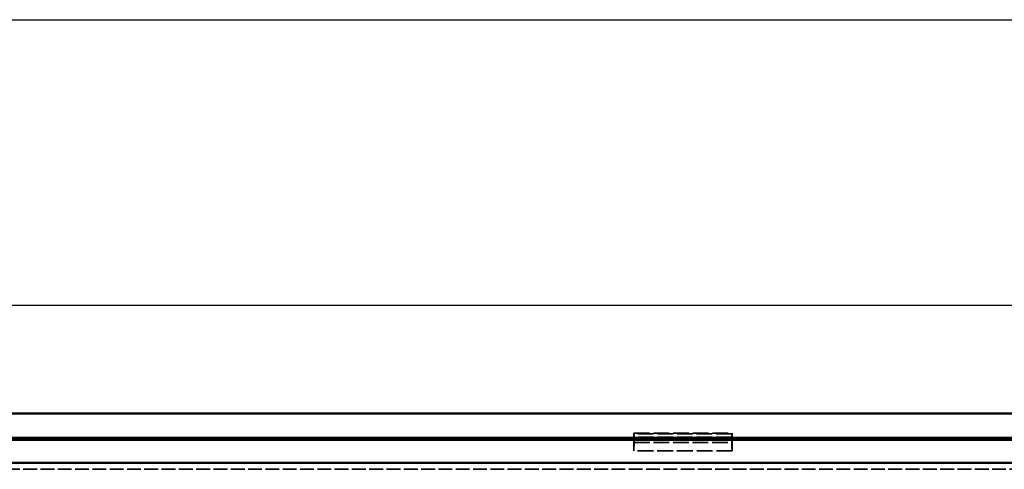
# Model space of a CAD drawing. Header units: millimetres. Extents: x 3367 to 6255, y 2001 to 4216.
# Tile 556 of 656: x 4605 to 4906, y 4079 to 4216. Entities that reach past the tile are written whole.
import ezdxf

# ---------------------------------------------------------------- set-up
doc = ezdxf.new("R2010")
doc.units = ezdxf.units.MM
doc.linetypes.add('DASHED', pattern=[0.2067, 0.1654, -0.0413])
for name, color, linetype, lineweight in [('AM_5', 3, 'Continuous', 25), ('Sichtbare Kanten(DIN)', 7, 'Continuous', 50), ('Sichtbare tangentiale Kanten(DIN)', 7, 'Continuous', 50), ('Verdeckte Kanten(DIN)', 7, 'DASHED', 35), ('Verdeckte tangentiale Kanten(DIN)', 7, 'DASHED', 35)]:
    doc.layers.add(name, color=color, linetype=linetype, lineweight=lineweight)
doc.styles.get("Standard").update_dxf_attribs({"font": 'ISOCP.SHX'})
doc.dimstyles.new('Standard$0', dxfattribs={"dimtxt": 0.18, "dimasz": 0.18, "dimexe": 0.18, "dimexo": 0.0625, "dimgap": 0.09, "dimtad": 0, "dimtih": 1, "dimtoh": 1, "dimdec": 4, "dimzin": 0, "dimdsep": 46, "dimtxsty": 'STANDARD', "dimcen": 0.09, "dimadec": 0, "dimazin": 0, "dimtfac": 1, "dimtdec": 4, "dimtofl": 0, "dimtmove": 0, "dimatfit": 3, "dimfxl": 1, "dimtolj": 1, "dimtzin": 0, "dimarcsym": 0})

# ---------------------------------------------------------------- blocks, each defined once
blk = doc.blocks.new('*D15')
at = {"layer": 'AM_5', "color": 0, "lineweight": -2, "transparency": 16777216}
for p, q in [((3592.6, 3931.8), (3592.6, 4129.03)), ((3594.4, 4128.85), (4303.51, 4128.85)), ((5030.8, 4128.85), (4321.69, 4128.85)), ((5032.6, 3931.8), (5032.6, 4129.03))]:
    blk.add_line(p, q, dxfattribs=at)
at = {"layer": 'AM_5', "color": 0, "transparency": 16777216}
for points in [[(3594.4, 4129.15), (3594.4, 4128.55), (3592.6, 4128.85)], [(5030.8, 4129.15), (5030.8, 4128.55), (5032.6, 4128.85)]]:
    blk.add_solid(points, dxfattribs=at)
at = {"layer": 'Defpoints', "color": 0, "transparency": 16777216}
for p in [(3592.6, 4128.85), (3592.6, 3931.74), (5032.6, 3931.74)]:
    blk.add_point(p, dxfattribs=at)
at = {"layer": 'AM_5', "color": 0, "transparency": 16777216, "insert": (4312.6, 4128.85), "char_height": 10, "attachment_point": 5}
blk.add_mtext('\\A1;144', dxfattribs=at)

msp = doc.modelspace()

# ---------------------------------------------------------------- linework, layer by layer
at = {"lineweight": 25, "ltscale": 0.3}
msp.add_lwpolyline([(3366.79792, 4215.97649), (6254.73103, 4215.97649), (6254.73103, 2001.21373), (3366.79792, 2001.21373)], close=True, dxfattribs=at)
at = {"layer": 'Sichtbare Kanten(DIN)'}
for p, q in [((4958.86086, 4095.87798), (3666.33356, 4095.87798)), ((3666.33356, 4088.45533), (4958.86086, 4088.45533)), ((4958.86086, 4087.87798), (4289.06258, 4087.87798))]:
    msp.add_line(p, q, dxfattribs=at)
at = {"layer": 'Sichtbare tangentiale Kanten(DIN)'}
msp.add_line((4355.21716, 4080.87801), (4958.86086, 4080.87801), dxfattribs=at)
at = {"layer": 'Verdeckte Kanten(DIN)', "ltscale": 4.114689}
for p, q in [((4792.59767, 4089.8782), (4792.59767, 4084.47735)), ((4822.59758, 4089.8782), (4822.59758, 4084.47735))]:
    msp.add_line(p, q, dxfattribs=at)
at = {"layer": 'Verdeckte Kanten(DIN)', "ltscale": 0.600129}
for p, q in [((4792.66401, 4089.67502), (4792.59767, 4089.8782)), ((4822.53124, 4089.67502), (4822.59758, 4089.8782))]:
    msp.add_line(p, q, dxfattribs=at)
at = {"layer": 'Verdeckte Kanten(DIN)', "ltscale": 29.027485}
for p, q in [((4792.59767, 4089.8782), (4822.59758, 4089.8782)), ((4822.59758, 4084.47735), (4792.59767, 4084.47735))]:
    msp.add_line(p, q, dxfattribs=at)
at = {"layer": 'Verdeckte Kanten(DIN)', "ltscale": 2.2869}
for p, q in [((4792.59767, 4084.47735), (4792.72886, 4087.0745)), ((4822.59758, 4084.47735), (4822.46639, 4087.0745))]:
    msp.add_line(p, q, dxfattribs=at)
at = {"layer": 'Verdeckte Kanten(DIN)', "ltscale": 1.245264}
for p, q in [((4792.72886, 4087.0745), (4792.72886, 4088.70909)), ((4822.46639, 4087.0745), (4822.46639, 4088.70909))]:
    msp.add_line(p, q, dxfattribs=at)
at = {"layer": 'Verdeckte Kanten(DIN)', "ltscale": 28.773619}
msp.add_line((4792.72886, 4087.0745), (4822.46639, 4087.0745), dxfattribs=at)
at = {"layer": 'Verdeckte Kanten(DIN)', "ltscale": 25.523085}
msp.add_line((4958.86086, 4078.87801), (3666.33356, 4078.87801), dxfattribs=at)
at = {"layer": 'Verdeckte Kanten(DIN)', "ltscale": 0.998739}
for centre, major_axis, start_param, end_param in [((4792.64137, 4088.70909), (0, 1), 4.712388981, 6.021385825), ((4822.55388, 4088.70909), (0, -1), 3.403392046, 4.71238898)]:
    msp.add_ellipse(centre, major_axis=major_axis, ratio=0.087488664, start_param=start_param, end_param=end_param, dxfattribs=at)
at = {"layer": 'Verdeckte tangentiale Kanten(DIN)', "ltscale": 28.899103}
msp.add_line((4822.53124, 4089.67502), (4792.66401, 4089.67502), dxfattribs=at)
at = {"layer": 'Verdeckte tangentiale Kanten(DIN)', "ltscale": 28.773619}
msp.add_line((4822.46639, 4088.70909), (4792.72886, 4088.70909), dxfattribs=at)

# ---------------------------------------------------------------- dimensions: what is measured, and where the dimension line sits
at = {"layer": 'AM_5'}
dim = msp.add_linear_dim(base=(3592.59721, 4128.84923), p1=(5032.59721, 3931.73584), p2=(3592.59721, 3931.73584), angle=0.0000003, text='144', dimstyle='Standard$0', override={"dimtxt": 10, "dimasz": 1.8}, dxfattribs=at)
dim.commit()
dim.dimension.update_dxf_attribs({"geometry": '*D15', "text_midpoint": (4312.59721, 4128.84923)})

doc.saveas('drawing.dxf')
